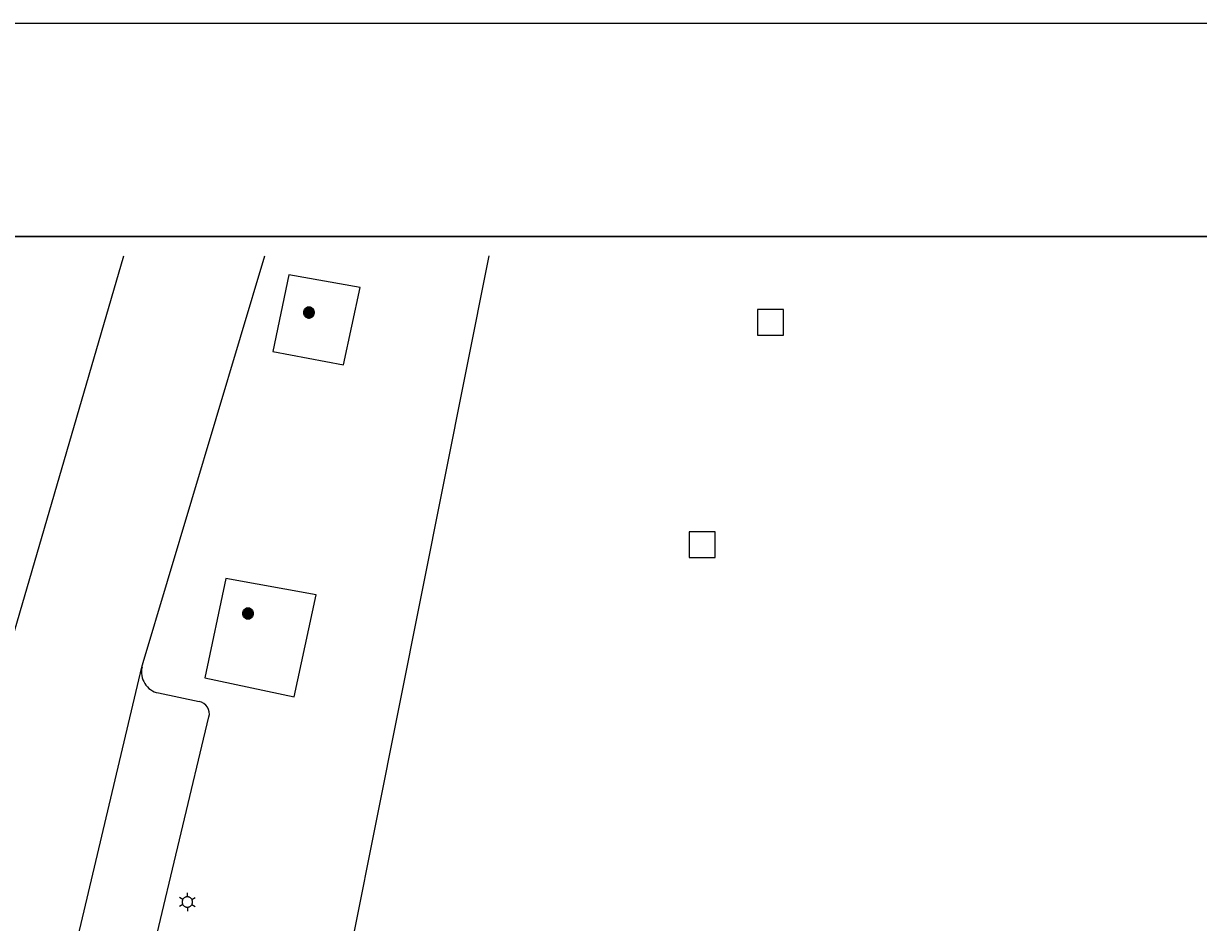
# Model space of a CAD drawing. Extents: x 81065 to 81486, y 452384 to 452681.
# Drawn here: x 81380.88 to 81408.44, y 452659.44 to 452680.53 of the extents above; entities that cross this region are included whole.
import ezdxf

# ---------------------------------------------------------------- set-up
doc = ezdxf.new("R2010")
doc.units = 0
for name, color, linetype in [('B-BH-GR-BOOM-S', 7, 'Continuous'), ('B-BH-GR-GROENVOORZIENING-GV', 7, 'Continuous'), ('B-BH-IE-MEUBILAIR_WEGMEUBILAIR_LICHTMAST-S', 7, 'Continuous'), ('B-BH-RI-GWA_RIOOLPUT-S', 7, 'Continuous'), ('B-BH-VH-KANTOPSLUITING-GV', 7, 'Continuous'), ('B-WE-VW-MARKERING_LANGS_STREEP_13_010-G', 7, 'Continuous'), ('X-XX-AL-TEKENBLAD_KADER-G', 7, 'Continuous'), ('X-XX-AL-TEKENBLAD_KADER_AFSNIJMARKERING-G', 7, 'Continuous'), ('X-XX-AL-TEKENBLAD_VIEWPORT-G', 7, 'Continuous')]:
    doc.layers.add(name, color=color, linetype=linetype)

msp = doc.modelspace()

# ---------------------------------------------------------------- linework, layer by layer
at = {"layer": 'B-BH-GR-BOOM-S'}
for points in [[(81387.444, 452673.75), (81387.445, 452673.736), (81387.447, 452673.723), (81387.451, 452673.71), (81387.455, 452673.697), (81387.461, 452673.685), (81387.469, 452673.674), (81387.477, 452673.663), (81387.487, 452673.654), (81387.497, 452673.645), (81387.509, 452673.638), (81387.521, 452673.632), (81387.533, 452673.627), (81387.546, 452673.624), (81387.56, 452673.621), (81387.573, 452673.621), (81387.587, 452673.621), (81387.6, 452673.624), (81387.613, 452673.627), (81387.626, 452673.632), (81387.638, 452673.638), (81387.649, 452673.645), (81387.659, 452673.654), (81387.669, 452673.663), (81387.677, 452673.674), (81387.685, 452673.685), (81387.691, 452673.697), (81387.696, 452673.71), (81387.699, 452673.723), (81387.701, 452673.736), (81387.702, 452673.75), (81387.701, 452673.763), (81387.699, 452673.776), (81387.696, 452673.789), (81387.691, 452673.802), (81387.685, 452673.814), (81387.677, 452673.825), (81387.669, 452673.836), (81387.659, 452673.845), (81387.649, 452673.854), (81387.638, 452673.861), (81387.626, 452673.867), (81387.613, 452673.872), (81387.6, 452673.876), (81387.587, 452673.878), (81387.573, 452673.878), (81387.56, 452673.878), (81387.546, 452673.876), (81387.533, 452673.872), (81387.521, 452673.867), (81387.509, 452673.861), (81387.497, 452673.854), (81387.487, 452673.845), (81387.477, 452673.836), (81387.469, 452673.825), (81387.461, 452673.814), (81387.455, 452673.802), (81387.451, 452673.789), (81387.447, 452673.776), (81387.445, 452673.763), (81387.444, 452673.75)], [(81387.469, 452673.75), (81387.469, 452673.739), (81387.471, 452673.728), (81387.474, 452673.717), (81387.478, 452673.707), (81387.483, 452673.697), (81387.489, 452673.688), (81387.496, 452673.68), (81387.503, 452673.672), (81387.512, 452673.665), (81387.521, 452673.659), (81387.531, 452673.654), (81387.541, 452673.65), (81387.551, 452673.647), (81387.562, 452673.646), (81387.573, 452673.645), (81387.584, 452673.646), (81387.595, 452673.647), (81387.605, 452673.65), (81387.616, 452673.654), (81387.625, 452673.659), (81387.634, 452673.665), (81387.643, 452673.672), (81387.651, 452673.68), (81387.658, 452673.688), (81387.664, 452673.697), (81387.669, 452673.707), (81387.672, 452673.717), (81387.675, 452673.728), (81387.677, 452673.739), (81387.678, 452673.75), (81387.677, 452673.761), (81387.675, 452673.771), (81387.672, 452673.782), (81387.669, 452673.792), (81387.664, 452673.802), (81387.658, 452673.811), (81387.651, 452673.819), (81387.643, 452673.827), (81387.634, 452673.834), (81387.625, 452673.84), (81387.616, 452673.845), (81387.605, 452673.849), (81387.595, 452673.852), (81387.584, 452673.853), (81387.573, 452673.854), (81387.562, 452673.853), (81387.551, 452673.852), (81387.541, 452673.849), (81387.531, 452673.845), (81387.521, 452673.84), (81387.512, 452673.834), (81387.503, 452673.827), (81387.496, 452673.819), (81387.489, 452673.811), (81387.483, 452673.802), (81387.478, 452673.792), (81387.474, 452673.782), (81387.471, 452673.771), (81387.469, 452673.761), (81387.469, 452673.75)], [(81387.492, 452673.75), (81387.492, 452673.741), (81387.493, 452673.733), (81387.496, 452673.724), (81387.499, 452673.716), (81387.502, 452673.709), (81387.507, 452673.702), (81387.513, 452673.695), (81387.518, 452673.689), (81387.525, 452673.684), (81387.532, 452673.679), (81387.54, 452673.675), (81387.548, 452673.672), (81387.556, 452673.67), (81387.565, 452673.668), (81387.573, 452673.668), (81387.582, 452673.668), (81387.59, 452673.67), (81387.598, 452673.672), (81387.606, 452673.675), (81387.614, 452673.679), (81387.621, 452673.684), (81387.628, 452673.689), (81387.634, 452673.695), (81387.639, 452673.702), (81387.644, 452673.709), (81387.648, 452673.716), (81387.651, 452673.724), (81387.653, 452673.733), (81387.654, 452673.741), (81387.655, 452673.75), (81387.654, 452673.758), (81387.653, 452673.766), (81387.651, 452673.775), (81387.648, 452673.783), (81387.644, 452673.79), (81387.639, 452673.797), (81387.634, 452673.804), (81387.628, 452673.81), (81387.621, 452673.816), (81387.614, 452673.82), (81387.606, 452673.824), (81387.598, 452673.827), (81387.59, 452673.829), (81387.582, 452673.831), (81387.573, 452673.831), (81387.565, 452673.831), (81387.556, 452673.829), (81387.548, 452673.827), (81387.54, 452673.824), (81387.532, 452673.82), (81387.525, 452673.816), (81387.518, 452673.81), (81387.513, 452673.804), (81387.507, 452673.797), (81387.502, 452673.79), (81387.499, 452673.783), (81387.496, 452673.775), (81387.493, 452673.766), (81387.492, 452673.758), (81387.492, 452673.75)], [(81387.514, 452673.75), (81387.515, 452673.743), (81387.516, 452673.737), (81387.517, 452673.731), (81387.519, 452673.726), (81387.522, 452673.72), (81387.526, 452673.715), (81387.529, 452673.71), (81387.534, 452673.706), (81387.539, 452673.702), (81387.544, 452673.699), (81387.549, 452673.696), (81387.555, 452673.694), (81387.561, 452673.692), (81387.567, 452673.691), (81387.573, 452673.691), (81387.579, 452673.691), (81387.585, 452673.692), (81387.591, 452673.694), (81387.597, 452673.696), (81387.602, 452673.699), (81387.608, 452673.702), (81387.612, 452673.706), (81387.617, 452673.71), (81387.621, 452673.715), (81387.624, 452673.72), (81387.627, 452673.726), (81387.629, 452673.731), (81387.631, 452673.737), (81387.632, 452673.743), (81387.632, 452673.75), (81387.632, 452673.756), (81387.631, 452673.762), (81387.629, 452673.768), (81387.627, 452673.773), (81387.624, 452673.779), (81387.621, 452673.784), (81387.617, 452673.789), (81387.612, 452673.793), (81387.608, 452673.797), (81387.602, 452673.8), (81387.597, 452673.803), (81387.591, 452673.805), (81387.585, 452673.807), (81387.579, 452673.808), (81387.573, 452673.808), (81387.567, 452673.808), (81387.561, 452673.807), (81387.555, 452673.805), (81387.549, 452673.803), (81387.544, 452673.8), (81387.539, 452673.797), (81387.534, 452673.793), (81387.529, 452673.789), (81387.526, 452673.784), (81387.522, 452673.779), (81387.519, 452673.773), (81387.517, 452673.768), (81387.516, 452673.762), (81387.515, 452673.756), (81387.514, 452673.75)], [(81387.537, 452673.75), (81387.538, 452673.746), (81387.538, 452673.742), (81387.539, 452673.739), (81387.54, 452673.735), (81387.542, 452673.732), (81387.544, 452673.729), (81387.547, 452673.726), (81387.549, 452673.723), (81387.552, 452673.721), (81387.555, 452673.719), (81387.559, 452673.717), (81387.562, 452673.716), (81387.566, 452673.715), (81387.569, 452673.714), (81387.573, 452673.714), (81387.577, 452673.714), (81387.58, 452673.715), (81387.584, 452673.716), (81387.588, 452673.717), (81387.591, 452673.719), (81387.594, 452673.721), (81387.597, 452673.723), (81387.6, 452673.726), (81387.602, 452673.729), (81387.604, 452673.732), (81387.606, 452673.735), (81387.607, 452673.739), (81387.608, 452673.742), (81387.609, 452673.746), (81387.609, 452673.75), (81387.609, 452673.753), (81387.608, 452673.757), (81387.607, 452673.761), (81387.606, 452673.764), (81387.604, 452673.767), (81387.602, 452673.771), (81387.6, 452673.774), (81387.597, 452673.776), (81387.594, 452673.779), (81387.591, 452673.781), (81387.588, 452673.782), (81387.584, 452673.784), (81387.58, 452673.785), (81387.577, 452673.785), (81387.573, 452673.785), (81387.569, 452673.785), (81387.566, 452673.785), (81387.562, 452673.784), (81387.559, 452673.782), (81387.555, 452673.781), (81387.552, 452673.779), (81387.549, 452673.776), (81387.547, 452673.774), (81387.544, 452673.771), (81387.542, 452673.767), (81387.54, 452673.764), (81387.539, 452673.761), (81387.538, 452673.757), (81387.538, 452673.753), (81387.537, 452673.75)], [(81387.56, 452673.75), (81387.56, 452673.748), (81387.56, 452673.747), (81387.561, 452673.746), (81387.561, 452673.744), (81387.562, 452673.743), (81387.563, 452673.742), (81387.564, 452673.741), (81387.565, 452673.74), (81387.565, 452673.739), (81387.567, 452673.738), (81387.568, 452673.738), (81387.569, 452673.737), (81387.57, 452673.737), (81387.572, 452673.737), (81387.573, 452673.737), (81387.575, 452673.737), (81387.576, 452673.737), (81387.577, 452673.737), (81387.578, 452673.738), (81387.58, 452673.738), (81387.581, 452673.739), (81387.582, 452673.74), (81387.583, 452673.741), (81387.584, 452673.742), (81387.584, 452673.743), (81387.585, 452673.744), (81387.585, 452673.746), (81387.586, 452673.747), (81387.586, 452673.748), (81387.586, 452673.75), (81387.586, 452673.751), (81387.586, 452673.752), (81387.585, 452673.754), (81387.585, 452673.755), (81387.584, 452673.756), (81387.584, 452673.757), (81387.583, 452673.758), (81387.582, 452673.759), (81387.581, 452673.76), (81387.58, 452673.761), (81387.578, 452673.761), (81387.577, 452673.762), (81387.576, 452673.762), (81387.575, 452673.762), (81387.573, 452673.762), (81387.572, 452673.762), (81387.57, 452673.762), (81387.569, 452673.762), (81387.568, 452673.761), (81387.567, 452673.761), (81387.565, 452673.76), (81387.565, 452673.759), (81387.564, 452673.758), (81387.563, 452673.757), (81387.562, 452673.756), (81387.561, 452673.755), (81387.561, 452673.754), (81387.56, 452673.752), (81387.56, 452673.751), (81387.56, 452673.75)], [(81386.014, 452666.689), (81386.015, 452666.675), (81386.017, 452666.662), (81386.021, 452666.649), (81386.025, 452666.636), (81386.031, 452666.624), (81386.039, 452666.613), (81386.047, 452666.602), (81386.057, 452666.593), (81386.067, 452666.584), (81386.079, 452666.577), (81386.091, 452666.571), (81386.103, 452666.566), (81386.116, 452666.563), (81386.13, 452666.56), (81386.143, 452666.56), (81386.157, 452666.56), (81386.17, 452666.563), (81386.183, 452666.566), (81386.196, 452666.571), (81386.208, 452666.577), (81386.219, 452666.584), (81386.229, 452666.593), (81386.239, 452666.602), (81386.247, 452666.613), (81386.255, 452666.624), (81386.261, 452666.636), (81386.266, 452666.649), (81386.269, 452666.662), (81386.271, 452666.675), (81386.272, 452666.689), (81386.271, 452666.702), (81386.269, 452666.715), (81386.266, 452666.728), (81386.261, 452666.741), (81386.255, 452666.753), (81386.247, 452666.764), (81386.239, 452666.775), (81386.229, 452666.784), (81386.219, 452666.793), (81386.208, 452666.8), (81386.196, 452666.806), (81386.183, 452666.811), (81386.17, 452666.815), (81386.157, 452666.817), (81386.143, 452666.817), (81386.13, 452666.817), (81386.116, 452666.815), (81386.103, 452666.811), (81386.091, 452666.806), (81386.079, 452666.8), (81386.067, 452666.793), (81386.057, 452666.784), (81386.047, 452666.775), (81386.039, 452666.764), (81386.031, 452666.753), (81386.025, 452666.741), (81386.021, 452666.728), (81386.017, 452666.715), (81386.015, 452666.702), (81386.014, 452666.689)], [(81386.039, 452666.689), (81386.039, 452666.678), (81386.041, 452666.667), (81386.044, 452666.656), (81386.048, 452666.646), (81386.053, 452666.636), (81386.059, 452666.627), (81386.066, 452666.619), (81386.073, 452666.611), (81386.082, 452666.604), (81386.091, 452666.598), (81386.101, 452666.593), (81386.111, 452666.589), (81386.121, 452666.586), (81386.132, 452666.585), (81386.143, 452666.584), (81386.154, 452666.585), (81386.165, 452666.586), (81386.175, 452666.589), (81386.186, 452666.593), (81386.195, 452666.598), (81386.204, 452666.604), (81386.213, 452666.611), (81386.221, 452666.619), (81386.228, 452666.627), (81386.234, 452666.636), (81386.239, 452666.646), (81386.242, 452666.656), (81386.245, 452666.667), (81386.247, 452666.678), (81386.248, 452666.689), (81386.247, 452666.7), (81386.245, 452666.71), (81386.242, 452666.721), (81386.239, 452666.731), (81386.234, 452666.741), (81386.228, 452666.75), (81386.221, 452666.758), (81386.213, 452666.766), (81386.204, 452666.773), (81386.195, 452666.779), (81386.186, 452666.784), (81386.175, 452666.788), (81386.165, 452666.791), (81386.154, 452666.792), (81386.143, 452666.793), (81386.132, 452666.792), (81386.121, 452666.791), (81386.111, 452666.788), (81386.101, 452666.784), (81386.091, 452666.779), (81386.082, 452666.773), (81386.073, 452666.766), (81386.066, 452666.758), (81386.059, 452666.75), (81386.053, 452666.741), (81386.048, 452666.731), (81386.044, 452666.721), (81386.041, 452666.71), (81386.039, 452666.7), (81386.039, 452666.689)], [(81386.062, 452666.689), (81386.062, 452666.68), (81386.063, 452666.672), (81386.066, 452666.663), (81386.069, 452666.655), (81386.072, 452666.648), (81386.077, 452666.641), (81386.083, 452666.634), (81386.088, 452666.628), (81386.095, 452666.623), (81386.102, 452666.618), (81386.11, 452666.614), (81386.118, 452666.611), (81386.126, 452666.609), (81386.135, 452666.607), (81386.143, 452666.607), (81386.152, 452666.607), (81386.16, 452666.609), (81386.168, 452666.611), (81386.176, 452666.614), (81386.184, 452666.618), (81386.191, 452666.623), (81386.198, 452666.628), (81386.204, 452666.634), (81386.209, 452666.641), (81386.214, 452666.648), (81386.218, 452666.655), (81386.221, 452666.663), (81386.223, 452666.672), (81386.224, 452666.68), (81386.225, 452666.689), (81386.224, 452666.697), (81386.223, 452666.705), (81386.221, 452666.714), (81386.218, 452666.722), (81386.214, 452666.729), (81386.209, 452666.736), (81386.204, 452666.743), (81386.198, 452666.749), (81386.191, 452666.755), (81386.184, 452666.759), (81386.176, 452666.763), (81386.168, 452666.766), (81386.16, 452666.768), (81386.152, 452666.77), (81386.143, 452666.77), (81386.135, 452666.77), (81386.126, 452666.768), (81386.118, 452666.766), (81386.11, 452666.763), (81386.102, 452666.759), (81386.095, 452666.755), (81386.088, 452666.749), (81386.083, 452666.743), (81386.077, 452666.736), (81386.072, 452666.729), (81386.069, 452666.722), (81386.066, 452666.714), (81386.063, 452666.705), (81386.062, 452666.697), (81386.062, 452666.689)], [(81386.084, 452666.689), (81386.085, 452666.682), (81386.086, 452666.676), (81386.087, 452666.67), (81386.089, 452666.665), (81386.092, 452666.659), (81386.096, 452666.654), (81386.099, 452666.649), (81386.104, 452666.645), (81386.109, 452666.641), (81386.114, 452666.638), (81386.119, 452666.635), (81386.125, 452666.633), (81386.131, 452666.631), (81386.137, 452666.63), (81386.143, 452666.63), (81386.149, 452666.63), (81386.155, 452666.631), (81386.161, 452666.633), (81386.167, 452666.635), (81386.172, 452666.638), (81386.178, 452666.641), (81386.182, 452666.645), (81386.187, 452666.649), (81386.191, 452666.654), (81386.194, 452666.659), (81386.197, 452666.665), (81386.199, 452666.67), (81386.201, 452666.676), (81386.202, 452666.682), (81386.202, 452666.689), (81386.202, 452666.695), (81386.201, 452666.701), (81386.199, 452666.707), (81386.197, 452666.712), (81386.194, 452666.718), (81386.191, 452666.723), (81386.187, 452666.728), (81386.182, 452666.732), (81386.178, 452666.736), (81386.172, 452666.739), (81386.167, 452666.742), (81386.161, 452666.744), (81386.155, 452666.746), (81386.149, 452666.747), (81386.143, 452666.747), (81386.137, 452666.747), (81386.131, 452666.746), (81386.125, 452666.744), (81386.119, 452666.742), (81386.114, 452666.739), (81386.109, 452666.736), (81386.104, 452666.732), (81386.099, 452666.728), (81386.096, 452666.723), (81386.092, 452666.718), (81386.089, 452666.712), (81386.087, 452666.707), (81386.086, 452666.701), (81386.085, 452666.695), (81386.084, 452666.689)], [(81386.107, 452666.689), (81386.108, 452666.685), (81386.108, 452666.681), (81386.109, 452666.678), (81386.11, 452666.674), (81386.112, 452666.671), (81386.114, 452666.668), (81386.117, 452666.665), (81386.119, 452666.662), (81386.122, 452666.66), (81386.125, 452666.658), (81386.129, 452666.656), (81386.132, 452666.655), (81386.136, 452666.654), (81386.139, 452666.653), (81386.143, 452666.653), (81386.147, 452666.653), (81386.15, 452666.654), (81386.154, 452666.655), (81386.158, 452666.656), (81386.161, 452666.658), (81386.164, 452666.66), (81386.167, 452666.662), (81386.17, 452666.665), (81386.172, 452666.668), (81386.174, 452666.671), (81386.176, 452666.674), (81386.177, 452666.678), (81386.178, 452666.681), (81386.179, 452666.685), (81386.179, 452666.689), (81386.179, 452666.692), (81386.178, 452666.696), (81386.177, 452666.7), (81386.176, 452666.703), (81386.174, 452666.706), (81386.172, 452666.71), (81386.17, 452666.713), (81386.167, 452666.715), (81386.164, 452666.718), (81386.161, 452666.72), (81386.158, 452666.721), (81386.154, 452666.723), (81386.15, 452666.724), (81386.147, 452666.724), (81386.143, 452666.724), (81386.139, 452666.724), (81386.136, 452666.724), (81386.132, 452666.723), (81386.129, 452666.721), (81386.125, 452666.72), (81386.122, 452666.718), (81386.119, 452666.715), (81386.117, 452666.713), (81386.114, 452666.71), (81386.112, 452666.706), (81386.11, 452666.703), (81386.109, 452666.7), (81386.108, 452666.696), (81386.108, 452666.692), (81386.107, 452666.689)], [(81386.13, 452666.689), (81386.13, 452666.687), (81386.13, 452666.686), (81386.131, 452666.685), (81386.131, 452666.683), (81386.132, 452666.682), (81386.133, 452666.681), (81386.134, 452666.68), (81386.135, 452666.679), (81386.135, 452666.678), (81386.137, 452666.677), (81386.138, 452666.677), (81386.139, 452666.676), (81386.14, 452666.676), (81386.142, 452666.676), (81386.143, 452666.676), (81386.145, 452666.676), (81386.146, 452666.676), (81386.147, 452666.676), (81386.148, 452666.677), (81386.15, 452666.677), (81386.151, 452666.678), (81386.152, 452666.679), (81386.153, 452666.68), (81386.154, 452666.681), (81386.154, 452666.682), (81386.155, 452666.683), (81386.155, 452666.685), (81386.156, 452666.686), (81386.156, 452666.687), (81386.156, 452666.689), (81386.156, 452666.69), (81386.156, 452666.691), (81386.155, 452666.693), (81386.155, 452666.694), (81386.154, 452666.695), (81386.154, 452666.696), (81386.153, 452666.697), (81386.152, 452666.698), (81386.151, 452666.699), (81386.15, 452666.7), (81386.148, 452666.7), (81386.147, 452666.701), (81386.146, 452666.701), (81386.145, 452666.701), (81386.143, 452666.701), (81386.142, 452666.701), (81386.14, 452666.701), (81386.139, 452666.701), (81386.138, 452666.7), (81386.137, 452666.7), (81386.135, 452666.699), (81386.135, 452666.698), (81386.134, 452666.697), (81386.133, 452666.696), (81386.132, 452666.695), (81386.131, 452666.694), (81386.131, 452666.693), (81386.13, 452666.691), (81386.13, 452666.69), (81386.13, 452666.689)]]:
    msp.add_lwpolyline(points, dxfattribs=at)
at = {"layer": 'B-BH-GR-GROENVOORZIENING-GV'}
for p, q in [((81387.102, 452674.635), (81386.727, 452672.833)), ((81385.619, 452667.507), (81385.133, 452665.175))]:
    msp.add_line(p, q, dxfattribs=at)
at = {"layer": 'B-BH-IE-MEUBILAIR_WEGMEUBILAIR_LICHTMAST-S'}
for p, q in [((81384.614, 452659.981), (81384.535, 452660.026)), ((81384.72, 452660.042), (81384.72, 452660.133)), ((81384.826, 452659.981), (81384.905, 452660.026)), ((81384.614, 452659.858), (81384.535, 452659.813)), ((81384.72, 452659.797), (81384.72, 452659.706)), ((81384.826, 452659.858), (81384.905, 452659.813))]:
    msp.add_line(p, q, dxfattribs=at)
msp.add_lwpolyline([(81384.598, 452659.92), (81384.599, 452659.907), (81384.601, 452659.894), (81384.604, 452659.882), (81384.609, 452659.87), (81384.614, 452659.858), (81384.621, 452659.848), (81384.629, 452659.838), (81384.638, 452659.829), (81384.648, 452659.821), (81384.659, 452659.814), (81384.67, 452659.808), (81384.682, 452659.803), (81384.695, 452659.8), (81384.707, 452659.798), (81384.72, 452659.797), (81384.733, 452659.798), (81384.745, 452659.8), (81384.758, 452659.803), (81384.77, 452659.808), (81384.781, 452659.814), (81384.792, 452659.821), (81384.802, 452659.829), (81384.811, 452659.838), (81384.819, 452659.848), (81384.826, 452659.858), (81384.832, 452659.87), (81384.836, 452659.882), (81384.84, 452659.894), (81384.842, 452659.907), (81384.842, 452659.92), (81384.842, 452659.932), (81384.84, 452659.945), (81384.836, 452659.957), (81384.832, 452659.969), (81384.826, 452659.981), (81384.819, 452659.991), (81384.811, 452660.001), (81384.802, 452660.01), (81384.792, 452660.018), (81384.781, 452660.025), (81384.77, 452660.031), (81384.758, 452660.036), (81384.745, 452660.039), (81384.733, 452660.041), (81384.72, 452660.042), (81384.707, 452660.041), (81384.695, 452660.039), (81384.682, 452660.036), (81384.67, 452660.031), (81384.659, 452660.025), (81384.648, 452660.018), (81384.638, 452660.01), (81384.629, 452660.001), (81384.621, 452659.991), (81384.614, 452659.981), (81384.609, 452659.969), (81384.604, 452659.957), (81384.601, 452659.945), (81384.599, 452659.932), (81384.598, 452659.92)], dxfattribs=at)
at = {"layer": 'B-BH-RI-GWA_RIOOLPUT-S'}
for p, q in [((81398.703, 452673.824), (81398.095, 452673.824)), ((81398.095, 452673.824), (81398.095, 452673.217)), ((81398.703, 452673.217), (81398.703, 452673.824)), ((81398.095, 452673.217), (81398.703, 452673.217)), ((81397.102, 452668.606), (81396.494, 452668.606)), ((81396.494, 452668.606), (81396.494, 452667.999)), ((81397.102, 452667.999), (81397.102, 452668.606)), ((81396.494, 452667.999), (81397.102, 452667.999))]:
    msp.add_line(p, q, dxfattribs=at)
at = {"layer": 'B-BH-VH-KANTOPSLUITING-GV'}
for p, q in [((81383.683, 452665.54), (81386.538, 452675.08)), ((81383.656, 452665.43), (81383.683, 452665.54)), ((81380.889, 452653.771), (81383.656, 452665.43)), ((81384.041, 452664.824), (81384.997, 452664.625)), ((81382.803, 452654.143), (81385.227, 452664.261))]:
    msp.add_line(p, q, dxfattribs=at)
for points in [[(81391.796, 452675.08), (81385.964, 452645.863), (81376.456, 452599.952)], [(81386.727, 452672.833), (81388.387, 452672.519), (81388.775, 452674.337), (81387.102, 452674.635)], [(81385.133, 452665.175), (81387.228, 452664.732), (81387.74, 452667.129), (81385.619, 452667.507)]]:
    msp.add_lwpolyline(points, dxfattribs=at)
for centre, radius, start, end in [((81384.143, 452665.313), 0.5, 166.5269, 258.242), ((81384.936, 452664.331), 0.3, 346.5269, 78.242)]:
    msp.add_arc(centre, radius, start, end, dxfattribs=at)
at = {"layer": 'B-WE-VW-MARKERING_LANGS_STREEP_13_010-G'}
msp.add_line((81380.117, 452664.405), (81383.233, 452675.08), dxfattribs=at)
at = {"layer": 'X-XX-AL-TEKENBLAD_KADER-G'}
msp.add_lwpolyline([(81480.708, 452388.532), (81070.22, 452388.532), (81070.22, 452675.532), (81480.708, 452675.532)], close=True, dxfattribs=at)
at = {"layer": 'X-XX-AL-TEKENBLAD_KADER_AFSNIJMARKERING-G'}
msp.add_lwpolyline([(81485.714, 452680.532), (81065.214, 452680.532), (81065.214, 452383.532), (81485.714, 452383.532)], close=True, dxfattribs=at)
at = {"layer": 'X-XX-AL-TEKENBLAD_VIEWPORT-G'}
msp.add_lwpolyline([(81070.22, 452388.532), (81480.708, 452388.532), (81480.708, 452675.532), (81070.22, 452675.532)], close=True, dxfattribs=at)

doc.saveas('drawing.dxf')
